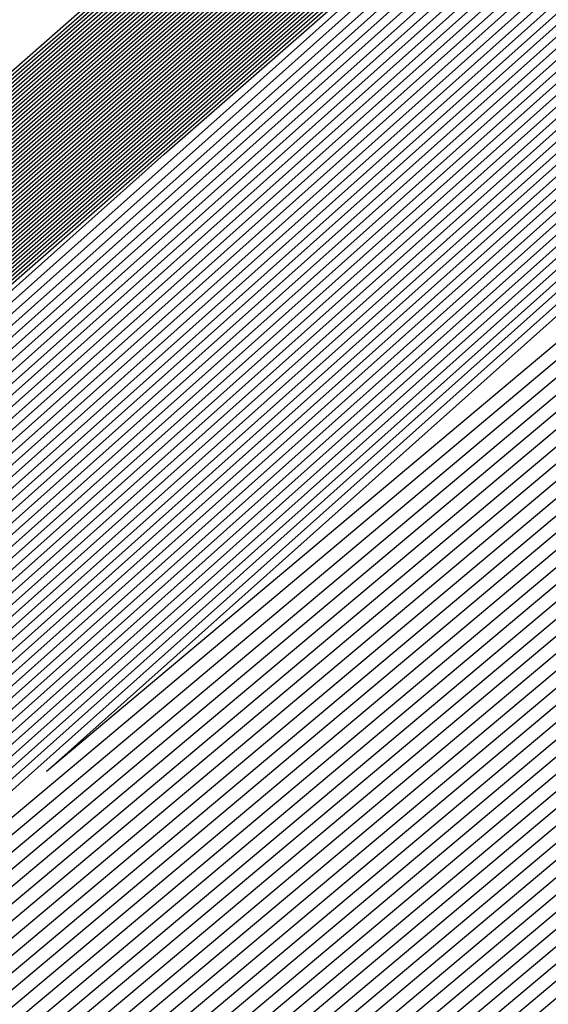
# Model space of a CAD drawing. Extents: x 3249832 to 3255657, y 13789405 to 13793316.
# Tile 836 of 1056: x 3253209.654 to 3253209.784, y 13791258.386 to 13791258.627. Entities that reach past the tile are written whole.
import ezdxf

# ---------------------------------------------------------------- set-up
doc = ezdxf.new("R2010")
doc.units = 0
doc.header["$LTSCALE"] = 100
doc.header["$MEASUREMENT"] = 0
for name, color, linetype in [('GRATIO_03231_CON', 1, 'CONTINUOUS'), ('GRATIO_0323_ICON', 1, 'CONTINUOUS'), ('TARGETS_EAST', 7, 'CONTINUOUS')]:
    doc.layers.add(name, color=color, linetype=linetype)

# ---------------------------------------------------------------- blocks, each defined once
blk = doc.blocks.new('Gratio_032316_contours')
at = {"layer": 'GRATIO_03231_CON', "color": 5, "linetype": 'Continuous', "flags": 128}
for points in [[(3253196.57706, 13791247.03615), (3253203.47105, 13791253.1938), (3253218.75951, 13791266.60126), (3253234.06971, 13791279.98413), (3253242.88772, 13791287.68662), (3253246.13462, 13791290.52731), (3253246.59031, 13791290.94338), (3253246.98083, 13791291.32532), (3253249.81702, 13791293.87697), (3253257.55589, 13791300.7555), (3253271.43068, 13791313.0323), (3253287.77957, 13791327.43574), (3253301.71695, 13791339.60837)], [(3253196.71057, 13791247.15254), (3253203.58621, 13791253.29381), (3253218.83398, 13791266.66558), (3253234.10345, 13791280.01283), (3253242.89801, 13791287.6948), (3253246.13636, 13791290.52784), (3253246.59102, 13791290.94258), (3253246.97413, 13791291.31721), (3253249.75622, 13791293.82018), (3253257.34746, 13791300.56749), (3253270.95757, 13791312.61009), (3253286.99457, 13791326.73875), (3253300.66608, 13791338.67918)], [(3253196.84408, 13791247.26894), (3253203.70137, 13791253.39382), (3253218.90845, 13791266.7299), (3253234.13718, 13791280.04153), (3253242.9083, 13791287.70297), (3253246.13809, 13791290.52836), (3253246.59174, 13791290.94178), (3253246.96742, 13791291.30911), (3253249.69542, 13791293.76339), (3253257.13903, 13791300.37948), (3253270.48445, 13791312.18788), (3253286.20957, 13791326.04177), (3253299.6152, 13791337.74998)], [(3253197.11109, 13791247.50174), (3253203.93169, 13791253.59384), (3253219.0574, 13791266.85855), (3253234.20465, 13791280.09892), (3253242.92888, 13791287.71932), (3253246.14156, 13791290.52941), (3253246.59316, 13791290.94019), (3253246.95401, 13791291.2929), (3253249.57383, 13791293.64981), (3253256.72217, 13791300.00346), (3253269.53822, 13791311.34346), (3253284.63958, 13791324.64781), (3253297.51345, 13791335.89159)], [(3253197.2446, 13791247.61813), (3253204.04685, 13791253.69384), (3253219.13187, 13791266.92287), (3253234.23839, 13791280.12762), (3253242.93918, 13791287.72749), (3253246.1433, 13791290.52994), (3253246.59388, 13791290.9394), (3253246.9473, 13791291.28479), (3253249.51303, 13791293.59302), (3253256.51374, 13791299.81545), (3253269.06511, 13791310.92125), (3253283.85458, 13791323.95083), (3253296.46257, 13791334.9624)], [(3253197.37811, 13791247.73453), (3253204.16201, 13791253.79385), (3253219.20635, 13791266.98719), (3253234.27212, 13791280.15631), (3253242.94947, 13791287.73567), (3253246.14503, 13791290.53046), (3253246.59459, 13791290.9386), (3253246.9406, 13791291.27669), (3253249.45223, 13791293.53623), (3253256.30531, 13791299.62744), (3253268.59199, 13791310.49904), (3253283.06958, 13791323.25385), (3253295.41169, 13791334.0332)], [(3253197.51162, 13791247.85093), (3253204.27717, 13791253.89386), (3253219.28082, 13791267.05151), (3253234.30586, 13791280.18501), (3253242.95976, 13791287.74384), (3253246.14676, 13791290.53099), (3253246.5953, 13791290.9378), (3253246.93389, 13791291.26859), (3253249.39143, 13791293.47944), (3253256.09688, 13791299.43942), (3253268.11888, 13791310.07683), (3253282.28459, 13791322.55687), (3253294.36082, 13791333.10401)], [(3253197.77863, 13791248.08372), (3253204.50749, 13791254.09388), (3253219.42977, 13791267.18016), (3253234.37333, 13791280.2424), (3253242.98034, 13791287.76019), (3253246.15023, 13791290.53204), (3253246.59673, 13791290.93621), (3253246.92048, 13791291.25238), (3253249.26983, 13791293.36586), (3253255.68002, 13791299.0634), (3253267.17265, 13791309.2324), (3253280.71459, 13791321.16291), (3253292.25906, 13791331.24562), (3253298.86322, 13791336.86351)], [(3253197.91214, 13791248.20012), (3253204.62265, 13791254.19388), (3253219.50424, 13791267.24448), (3253234.40706, 13791280.2711), (3253242.99064, 13791287.76837), (3253246.15197, 13791290.53257), (3253246.59744, 13791290.93542), (3253246.91378, 13791291.24427), (3253249.20903, 13791293.30907), (3253255.47159, 13791298.87539), (3253266.69953, 13791308.81019), (3253279.9296, 13791320.46593), (3253291.20819, 13791330.31643), (3253297.66843, 13791335.81202)], [(3253198.04565, 13791248.31651), (3253204.73781, 13791254.29389), (3253219.57872, 13791267.3088), (3253234.4408, 13791280.2998), (3253243.00093, 13791287.77654), (3253246.1537, 13791290.53309), (3253246.59816, 13791290.93462), (3253246.90707, 13791291.23617), (3253249.14823, 13791293.25228), (3253255.26316, 13791298.68738), (3253266.22642, 13791308.38798), (3253279.1446, 13791319.76895), (3253290.15731, 13791329.38723), (3253296.47364, 13791334.76054)], [(3253198.17916, 13791248.43291), (3253204.85297, 13791254.3939), (3253219.65319, 13791267.37312), (3253234.47453, 13791280.32849), (3253243.01122, 13791287.78471), (3253246.15544, 13791290.53362), (3253246.59887, 13791290.93382), (3253246.90036, 13791291.22806), (3253249.08743, 13791293.19549), (3253255.05473, 13791298.49937), (3253265.7533, 13791307.96577), (3253278.3596, 13791319.07197), (3253289.10643, 13791328.45804), (3253295.27885, 13791333.70905)], [(3253198.44617, 13791248.6657), (3253205.08329, 13791254.59392), (3253219.80214, 13791267.50177), (3253234.542, 13791280.38589), (3253243.0318, 13791287.80106), (3253246.15891, 13791290.53467), (3253246.6003, 13791290.93223), (3253246.88695, 13791291.21186), (3253248.96583, 13791293.08191), (3253254.63787, 13791298.12335), (3253264.80707, 13791307.12135), (3253276.7896, 13791317.678), (3253287.00468, 13791326.59965), (3253292.88927, 13791331.60608), (3253295.95133, 13791334.07094)], [(3253198.57968, 13791248.7821), (3253205.19845, 13791254.69392), (3253219.87661, 13791267.56609), (3253234.57574, 13791280.41459), (3253243.04209, 13791287.80924), (3253246.16064, 13791290.53519), (3253246.60101, 13791290.93144), (3253246.88025, 13791291.20375), (3253248.90503, 13791293.02512), (3253254.42944, 13791297.93534), (3253264.33396, 13791306.69914), (3253276.00461, 13791316.98102), (3253285.9538, 13791325.67045), (3253291.69448, 13791330.55459), (3253294.7416, 13791333.01142)], [(3253198.71319, 13791248.8985), (3253205.31361, 13791254.79393), (3253219.95108, 13791267.63041), (3253234.60947, 13791280.44328), (3253243.05239, 13791287.81741), (3253246.16237, 13791290.53572), (3253246.60172, 13791290.93064), (3253246.87354, 13791291.19565), (3253248.84423, 13791292.96834), (3253254.22101, 13791297.74733), (3253263.86084, 13791306.27693), (3253275.21961, 13791316.28404), (3253284.90293, 13791324.74126), (3253290.49969, 13791329.50311), (3253293.53187, 13791331.9519)], [(3253198.8467, 13791249.0149), (3253205.42877, 13791254.89394), (3253220.02556, 13791267.69473), (3253234.64321, 13791280.47198), (3253243.06268, 13791287.82558), (3253246.16411, 13791290.53624), (3253246.60244, 13791290.92984), (3253246.86684, 13791291.18754), (3253248.78343, 13791292.91155), (3253254.01258, 13791297.55932), (3253263.38773, 13791305.85472), (3253274.43461, 13791315.58706), (3253283.85205, 13791323.81207), (3253289.3049, 13791328.45162), (3253292.32214, 13791330.89237), (3253295.39879, 13791333.38715)], [(3253199.11371, 13791249.24769), (3253205.65909, 13791255.09396), (3253220.17451, 13791267.82338), (3253234.71068, 13791280.52937), (3253243.08326, 13791287.84193), (3253246.16758, 13791290.53729), (3253246.60386, 13791290.92825), (3253246.85342, 13791291.17133), (3253248.66183, 13791292.79797), (3253253.59572, 13791297.1833), (3253262.4415, 13791305.01029), (3253272.86462, 13791314.1931), (3253281.7503, 13791321.95368), (3253286.91532, 13791326.34865), (3253289.90268, 13791328.77333), (3253293.18693, 13791331.45768)], [(3253199.24722, 13791249.36409), (3253205.77425, 13791255.19397), (3253220.24898, 13791267.8877), (3253234.74441, 13791280.55807), (3253243.09355, 13791287.85011), (3253246.16931, 13791290.53782), (3253246.60458, 13791290.92746), (3253246.84672, 13791291.16323), (3253248.60103, 13791292.74118), (3253253.38729, 13791296.99529), (3253261.96839, 13791304.58808), (3253272.07962, 13791313.49612), (3253280.69942, 13791321.02448), (3253285.72053, 13791325.29717), (3253288.69295, 13791327.71381), (3253292.081, 13791330.49295), (3253297.61917, 13791335.1971)], [(3253199.38073, 13791249.48048), (3253205.88941, 13791255.29397), (3253220.32345, 13791267.95202), (3253234.77815, 13791280.58677), (3253243.10385, 13791287.85828), (3253246.17105, 13791290.53834), (3253246.60529, 13791290.92666), (3253246.84001, 13791291.15513), (3253248.54023, 13791292.68439), (3253253.17886, 13791296.80728), (3253261.49527, 13791304.16587), (3253271.29462, 13791312.79914), (3253279.64854, 13791320.09529), (3253284.52574, 13791324.24568), (3253287.48322, 13791326.65429), (3253290.97507, 13791329.52822), (3253296.71525, 13791334.41022)], [(3253199.51424, 13791249.59688), (3253206.00457, 13791255.39398), (3253220.39793, 13791268.01634), (3253234.81188, 13791280.61546), (3253243.11414, 13791287.86646), (3253246.17278, 13791290.53887), (3253246.606, 13791290.92586), (3253246.83331, 13791291.14702), (3253248.47943, 13791292.6276), (3253252.97044, 13791296.61927), (3253261.02215, 13791303.74366), (3253270.50962, 13791312.10216), (3253278.59767, 13791319.16609), (3253283.33095, 13791323.1942), (3253286.27349, 13791325.59476), (3253289.86914, 13791328.56348), (3253295.81132, 13791333.62334)], [(3253199.78125, 13791249.82967), (3253206.23489, 13791255.594), (3253220.54687, 13791268.14499), (3253234.87935, 13791280.67286), (3253243.13472, 13791287.8828), (3253246.17625, 13791290.53992), (3253246.60743, 13791290.92427), (3253246.8199, 13791291.13081), (3253248.35784, 13791292.51402), (3253252.55358, 13791296.24325), (3253260.07593, 13791302.89924), (3253268.93963, 13791310.70819), (3253276.49591, 13791317.3077), (3253280.94137, 13791321.09123), (3253283.85403, 13791323.47572), (3253287.65728, 13791326.63402), (3253294.00347, 13791332.04958)], [(3253199.91476, 13791249.94607), (3253206.35005, 13791255.69401), (3253220.62135, 13791268.20931), (3253234.91309, 13791280.70156), (3253243.14501, 13791287.89098), (3253246.17798, 13791290.54045), (3253246.60814, 13791290.92348), (3253246.81319, 13791291.12271), (3253248.29704, 13791292.45723), (3253252.34515, 13791296.05524), (3253259.60281, 13791302.47703), (3253268.15463, 13791310.01121), (3253275.44504, 13791316.37851), (3253279.74658, 13791320.03974), (3253282.6443, 13791322.4162), (3253286.55135, 13791325.66929), (3253293.09954, 13791331.2627), (3253300.79521, 13791337.86923)], [(3253200.04827, 13791250.06247), (3253206.46521, 13791255.79401), (3253220.69582, 13791268.27363), (3253234.94682, 13791280.73025), (3253243.15531, 13791287.89915), (3253246.17972, 13791290.54097), (3253246.60886, 13791290.92268), (3253246.80649, 13791291.1146), (3253248.23624, 13791292.40044), (3253252.13672, 13791295.86723), (3253259.1297, 13791302.05482), (3253267.36963, 13791309.31423), (3253274.39416, 13791315.44932), (3253278.55179, 13791318.98826), (3253281.43456, 13791321.35667), (3253285.44542, 13791324.70455), (3253292.19561, 13791330.47582), (3253300.12972, 13791337.29016)], [(3253200.18178, 13791250.17887), (3253206.58037, 13791255.89402), (3253220.77029, 13791268.33795), (3253234.98056, 13791280.75895), (3253243.1656, 13791287.90733), (3253246.18145, 13791290.5415), (3253246.60957, 13791290.92188), (3253246.79978, 13791291.1065), (3253248.17544, 13791292.34365), (3253251.92829, 13791295.67922), (3253258.65658, 13791301.63261), (3253266.58464, 13791308.61725), (3253273.34328, 13791314.52012), (3253277.357, 13791317.93677), (3253280.22483, 13791320.29715), (3253284.33949, 13791323.73982), (3253291.29169, 13791329.68894), (3253299.46423, 13791336.71108)], [(3253200.44879, 13791250.41166), (3253206.81069, 13791256.09404), (3253220.91924, 13791268.4666), (3253235.04803, 13791280.81634), (3253243.18618, 13791287.92368), (3253246.18492, 13791290.54255), (3253246.611, 13791290.92029), (3253246.78637, 13791291.09029), (3253248.05384, 13791292.23007), (3253251.51143, 13791295.3032), (3253257.71035, 13791300.78818), (3253265.01464, 13791307.22329), (3253271.24153, 13791312.66173), (3253274.96742, 13791315.8338), (3253277.80537, 13791318.17811), (3253282.12763, 13791321.81036), (3253289.48383, 13791328.11518), (3253298.13324, 13791335.55292)], [(3253200.5823, 13791250.52806), (3253206.92586, 13791256.19405), (3253220.99372, 13791268.53092), (3253235.08176, 13791280.84504), (3253243.19647, 13791287.93185), (3253246.18666, 13791290.54307), (3253246.61171, 13791290.9195), (3253246.77966, 13791291.08219), (3253247.99304, 13791292.17328), (3253251.303, 13791295.11519), (3253257.23724, 13791300.36597), (3253264.22964, 13791306.52631), (3253270.19065, 13791311.73254), (3253273.77263, 13791314.78231), (3253276.59564, 13791317.11859), (3253281.0217, 13791320.84562), (3253288.57991, 13791327.3283), (3253297.46775, 13791334.97385)], [(3253200.71581, 13791250.64445), (3253207.04102, 13791256.29406), (3253221.06819, 13791268.59524), (3253235.1155, 13791280.87374), (3253243.20676, 13791287.94002), (3253246.18839, 13791290.5436), (3253246.61242, 13791290.9187), (3253246.77296, 13791291.07408), (3253247.93224, 13791292.11649), (3253251.09457, 13791294.92718), (3253256.76412, 13791299.94376), (3253263.44465, 13791305.82933), (3253269.13978, 13791310.80334), (3253272.57784, 13791313.73083), (3253275.38591, 13791316.05906), (3253279.91577, 13791319.88089), (3253287.67598, 13791326.54142), (3253296.80226, 13791334.39477)], [(3253200.84932, 13791250.76085), (3253207.15618, 13791256.39406), (3253221.14266, 13791268.65956), (3253235.14923, 13791280.90243), (3253243.21706, 13791287.9482), (3253246.19012, 13791290.54412), (3253246.61314, 13791290.9179), (3253246.76625, 13791291.06598), (3253247.87144, 13791292.0597), (3253250.88614, 13791294.73917), (3253256.29101, 13791299.52155), (3253262.65965, 13791305.13235), (3253268.0889, 13791309.87415), (3253271.38305, 13791312.67934), (3253274.17618, 13791314.99954), (3253278.80984, 13791318.91616), (3253286.77206, 13791325.75454), (3253296.13677, 13791333.81569)], [(3253201.11633, 13791250.99365), (3253207.3865, 13791256.59408), (3253221.29161, 13791268.78821), (3253235.2167, 13791280.95983), (3253243.23764, 13791287.96455), (3253246.19359, 13791290.54517), (3253246.61456, 13791290.91631), (3253246.75284, 13791291.04977), (3253247.74984, 13791291.94612), (3253250.46928, 13791294.36315), (3253255.34478, 13791298.67713), (3253261.08965, 13791303.73839), (3253265.98715, 13791308.01576), (3253268.99347, 13791310.57637), (3253271.75672, 13791312.8805), (3253276.59798, 13791316.9867), (3253284.9642, 13791324.18078), (3253294.80578, 13791332.65754)], [(3253201.24984, 13791251.11004), (3253207.50166, 13791256.69409), (3253221.36608, 13791268.85253), (3253235.25044, 13791280.98852), (3253243.24793, 13791287.97272), (3253246.19533, 13791290.5457), (3253246.61528, 13791290.91552), (3253246.74613, 13791291.04167), (3253247.68904, 13791291.88933), (3253250.26085, 13791294.17514), (3253254.87166, 13791298.25492), (3253260.30466, 13791303.04141), (3253264.93627, 13791307.08657), (3253267.79868, 13791309.52489), (3253270.54699, 13791311.82097), (3253275.49205, 13791316.02196), (3253284.06028, 13791323.3939), (3253294.14029, 13791332.07846)], [(3253201.38335, 13791251.22644), (3253207.61682, 13791256.7941), (3253221.44056, 13791268.91685), (3253235.28417, 13791281.01722), (3253243.25822, 13791287.9809), (3253246.19706, 13791290.54622), (3253246.61599, 13791290.91472), (3253246.73943, 13791291.03356), (3253247.62824, 13791291.83254), (3253250.05242, 13791293.98713), (3253254.39855, 13791297.83271), (3253259.51966, 13791302.34443), (3253263.88539, 13791306.15737), (3253266.60389, 13791308.4734), (3253269.33726, 13791310.76145), (3253274.38613, 13791315.05723), (3253283.15635, 13791322.60702), (3253293.4748, 13791331.49938)], [(3253201.51686, 13791251.34284), (3253207.73198, 13791256.8941), (3253221.51503, 13791268.98117), (3253235.31791, 13791281.04592), (3253243.26852, 13791287.98907), (3253246.1988, 13791290.54675), (3253246.6167, 13791290.91393), (3253246.73272, 13791291.02546), (3253247.56744, 13791291.77576), (3253249.84399, 13791293.79912), (3253253.92543, 13791297.41049), (3253258.73466, 13791301.64744), (3253262.83452, 13791305.22818), (3253265.4091, 13791307.42192), (3253268.12753, 13791309.70193), (3253273.2802, 13791314.0925), (3253282.25242, 13791321.82014), (3253292.80931, 13791330.9203), (3253301.81088, 13791338.63068)], [(3253201.78387, 13791251.57563), (3253207.9623, 13791257.09412), (3253221.66398, 13791269.10982), (3253235.38538, 13791281.10331), (3253243.2891, 13791288.00542), (3253246.20227, 13791290.5478), (3253246.61813, 13791290.91233), (3253246.71931, 13791291.00925), (3253247.44584, 13791291.66218), (3253249.42713, 13791293.4231), (3253252.9792, 13791296.56607), (3253257.16467, 13791300.25348), (3253260.73276, 13791303.36979), (3253263.01952, 13791305.31895), (3253265.70807, 13791307.58288), (3253271.06834, 13791312.16303), (3253280.44457, 13791320.24638), (3253291.47832, 13791329.76215), (3253300.88547, 13791337.82513)], [(3253201.91738, 13791251.69203), (3253208.07746, 13791257.19413), (3253221.73845, 13791269.17414), (3253235.41911, 13791281.13201), (3253243.29939, 13791288.01359), (3253246.204, 13791290.54832), (3253246.61884, 13791290.91154), (3253246.71261, 13791291.00114), (3253247.38504, 13791291.60539), (3253249.2187, 13791293.23509), (3253252.50609, 13791296.14386), (3253256.37967, 13791299.5565), (3253259.68189, 13791302.44059), (3253261.82473, 13791304.26746), (3253264.49834, 13791306.52336), (3253269.96241, 13791311.1983), (3253279.54064, 13791319.4595), (3253290.81283, 13791329.18307), (3253300.42277, 13791337.42236)], [(3253202.05089, 13791251.80842), (3253208.19262, 13791257.29414), (3253221.81293, 13791269.23846), (3253235.45285, 13791281.16071), (3253243.30968, 13791288.02177), (3253246.20573, 13791290.54885), (3253246.61956, 13791290.91074), (3253246.7059, 13791290.99304), (3253247.32424, 13791291.5486), (3253249.01027, 13791293.04708), (3253252.03297, 13791295.72165), (3253255.59467, 13791298.85952), (3253258.63101, 13791301.5114), (3253260.62994, 13791303.21597), (3253263.28861, 13791305.46384), (3253268.85648, 13791310.23357), (3253278.63672, 13791318.67262), (3253290.14734, 13791328.60399), (3253299.96006, 13791337.01958)], [(3253222.18973, 13791268.9562), (3253208.47101, 13791257.20698), (3253202.18439, 13791251.92482), (3253202.18439, 13791251.92482), (3253208.30778, 13791257.39414), (3253221.8874, 13791269.30278)], [(3253222.33685, 13791269.08692), (3253208.70035, 13791257.40813), (3253202.45141, 13791252.15761), (3253202.45141, 13791252.15761), (3253208.5381, 13791257.59416), (3253222.03635, 13791269.43142)], [(3253222.41042, 13791269.15229), (3253208.81502, 13791257.50869), (3253202.58492, 13791252.27401), (3253202.58492, 13791252.27401), (3253208.65326, 13791257.69417), (3253222.11082, 13791269.49575)], [(3253222.48398, 13791269.21765), (3253208.92969, 13791257.60926), (3253202.71843, 13791252.39041), (3253202.71843, 13791252.39041), (3253208.76842, 13791257.79418), (3253222.18529, 13791269.56007)], [(3253222.55754, 13791269.28301), (3253209.04436, 13791257.70983), (3253202.85194, 13791252.50681), (3253202.85193, 13791252.50681), (3253208.88358, 13791257.89419), (3253222.25977, 13791269.62439)], [(3253222.70467, 13791269.41374), (3253209.2737, 13791257.91097), (3253203.11895, 13791252.7396), (3253203.11895, 13791252.7396), (3253209.1139, 13791258.0942), (3253222.40871, 13791269.75304)], [(3253222.77823, 13791269.4791), (3253209.38837, 13791258.01154), (3253203.25246, 13791252.856), (3253203.25246, 13791252.856), (3253209.22906, 13791258.19421), (3253222.48319, 13791269.81736)], [(3253222.8518, 13791269.54447), (3253209.50304, 13791258.11211), (3253203.38597, 13791252.97239), (3253203.38597, 13791252.97239), (3253209.34422, 13791258.29422), (3253222.55766, 13791269.88168)], [(3253222.92536, 13791269.60983), (3253209.61771, 13791258.21268), (3253203.51947, 13791253.08879), (3253203.51947, 13791253.08879), (3253209.45938, 13791258.39423), (3253222.63214, 13791269.946)], [(3253294.55593, 13791331.78482), (3253282.65133, 13791321.30274), (3253268.6032, 13791309.01445), (3253256.6338, 13791298.60027), (3253249.91373, 13791292.81609), (3253247.40711, 13791290.71997), (3253247.02638, 13791290.44557), (3253246.62867, 13791290.09727), (3253243.8498, 13791287.66252), (3253236.27025, 13791281.09954), (3253223.07249, 13791269.74056), (3253209.84706, 13791258.41382), (3253203.78649, 13791253.32159), (3253203.78649, 13791253.32159), (3253209.68971, 13791258.59423), (3253222.78114, 13791270.07458), (3253235.89161, 13791281.53353), (3253243.79641, 13791288.43297), (3253249.04881, 13791292.99861), (3253256.14655, 13791299.14707), (3253268.13516, 13791309.52901), (3253282.25127, 13791321.73092), (3253294.2793, 13791332.07331)], [(3253294.30341, 13791331.56698), (3253282.46184, 13791321.1404), (3253268.48808, 13791308.91717), (3253256.58203, 13791298.55815), (3253249.89752, 13791292.80461), (3253247.40414, 13791290.71961), (3253247.02543, 13791290.44664), (3253246.629, 13791290.09938), (3253243.85878, 13791287.67218), (3253236.30279, 13791281.1296), (3253223.14605, 13791269.80592), (3253209.96173, 13791258.51439), (3253203.92, 13791253.43798), (3253203.92, 13791253.43798), (3253209.80487, 13791258.69424), (3253222.85565, 13791270.13885), (3253235.92547, 13791281.56208), (3253243.80512, 13791288.43921), (3253249.03601, 13791292.98573), (3253256.09723, 13791299.1022), (3253268.02248, 13791309.42905), (3253282.06389, 13791321.56632), (3253294.02824, 13791331.85395)], [(3253294.05089, 13791331.34915), (3253282.27235, 13791320.97806), (3253268.37296, 13791308.8199), (3253256.53026, 13791298.51602), (3253249.8813, 13791292.79314), (3253247.40117, 13791290.71925), (3253247.02448, 13791290.44772), (3253246.62933, 13791290.10149), (3253243.86776, 13791287.68184), (3253236.33533, 13791281.15966), (3253223.21961, 13791269.87129), (3253210.0764, 13791258.61496), (3253204.05351, 13791253.55438), (3253204.05351, 13791253.55438), (3253209.92004, 13791258.79424), (3253222.93017, 13791270.20313), (3253235.95934, 13791281.59062), (3253243.81382, 13791288.44544), (3253249.02321, 13791292.97286), (3253256.04791, 13791299.05733), (3253267.90979, 13791309.32909), (3253281.87651, 13791321.40172), (3253293.77719, 13791331.63458)], [(3253293.79837, 13791331.13131), (3253282.08285, 13791320.81572), (3253268.25784, 13791308.72262), (3253256.47849, 13791298.4739), (3253249.86508, 13791292.78166), (3253247.39821, 13791290.71889), (3253247.02354, 13791290.4488), (3253246.62966, 13791290.1036), (3253243.87675, 13791287.6915), (3253236.36787, 13791281.18972), (3253223.29318, 13791269.93665), (3253210.19107, 13791258.71553), (3253204.18702, 13791253.67078), (3253204.18701, 13791253.67078), (3253210.0352, 13791258.89424), (3253223.00468, 13791270.26741), (3253235.9932, 13791281.61917), (3253243.82253, 13791288.45167), (3253249.01041, 13791292.95999), (3253255.9986, 13791299.01245), (3253267.79711, 13791309.22914), (3253281.68913, 13791321.23712), (3253293.52613, 13791331.41522)], [(3253281.70387, 13791320.49104), (3253268.02759, 13791308.52807), (3253256.37495, 13791298.38965), (3253249.83265, 13791292.75871), (3253247.39227, 13791290.71816), (3253247.02165, 13791290.45095), (3253246.63032, 13791290.10782), (3253243.89471, 13791287.71083), (3253236.43295, 13791281.24983), (3253223.4403, 13791270.06738), (3253210.42041, 13791258.91666), (3253204.45403, 13791253.90357), (3253204.45403, 13791253.90357), (3253210.2655, 13791259.09429), (3253223.15342, 13791270.39627), (3253236.05998, 13791281.67732), (3253243.49467, 13791288.16911), (3253246.23629, 13791290.55891), (3253246.63094, 13791290.89792), (3253246.97688, 13791291.19282), (3253249.38096, 13791293.27243), (3253255.90221, 13791298.92109), (3253267.57241, 13791309.02875), (3253281.31446, 13791320.90786)], [(3253281.51437, 13791320.3287), (3253267.91246, 13791308.4308), (3253256.32319, 13791298.34753), (3253249.81643, 13791292.74723), (3253247.38931, 13791290.7178), (3253247.0207, 13791290.45203), (3253246.63065, 13791290.10993), (3253243.90369, 13791287.72049), (3253236.4655, 13791281.27989), (3253223.51387, 13791270.13274), (3253210.53508, 13791259.01723), (3253204.58754, 13791254.01997), (3253204.58754, 13791254.01997), (3253210.38066, 13791259.1943), (3253223.22789, 13791270.4606), (3253236.0937, 13791281.70603), (3253243.50493, 13791288.17732), (3253246.23793, 13791290.55953), (3253246.63143, 13791290.89735), (3253246.97568, 13791291.19044), (3253249.36691, 13791293.25849), (3253255.85289, 13791298.87622), (3253267.45972, 13791308.92879), (3253281.12708, 13791320.74326)], [(3253281.32488, 13791320.16636), (3253267.79734, 13791308.33352), (3253256.27142, 13791298.30541), (3253249.80022, 13791292.73576), (3253247.38634, 13791290.71744), (3253247.01976, 13791290.4531), (3253246.63098, 13791290.11204), (3253243.91267, 13791287.73015), (3253236.49804, 13791281.30995), (3253223.58743, 13791270.1981), (3253210.64975, 13791259.1178), (3253204.72105, 13791254.13636), (3253204.72105, 13791254.13637), (3253210.49582, 13791259.2943), (3253223.30236, 13791270.52492), (3253236.12742, 13791281.73474), (3253243.51518, 13791288.18552), (3253246.23956, 13791290.56015), (3253246.63193, 13791290.89678), (3253246.97448, 13791291.18805), (3253249.35287, 13791293.24455), (3253255.80356, 13791298.83135), (3253267.34704, 13791308.82884), (3253280.9397, 13791320.57865)], [(3253281.13539, 13791320.00402), (3253267.68222, 13791308.23625), (3253256.21965, 13791298.26328), (3253249.784, 13791292.72428), (3253247.38337, 13791290.71708), (3253247.01881, 13791290.45418), (3253246.63131, 13791290.11416), (3253243.92165, 13791287.73981), (3253236.53058, 13791281.34001), (3253223.66099, 13791270.26347), (3253210.76442, 13791259.21837), (3253204.85455, 13791254.25276), (3253204.85455, 13791254.25276), (3253210.61098, 13791259.39431), (3253223.37683, 13791270.58925), (3253236.16114, 13791281.76345), (3253243.52543, 13791288.19373), (3253246.2412, 13791290.56077), (3253246.63242, 13791290.89621), (3253246.97329, 13791291.18567), (3253249.33882, 13791293.23061), (3253255.75424, 13791298.78648), (3253267.23435, 13791308.72888), (3253280.75231, 13791320.41405)], [(3253267.45197, 13791308.0417), (3253256.11611, 13791298.17904), (3253249.75157, 13791292.70133), (3253247.37744, 13791290.71635), (3253247.01692, 13791290.45633), (3253246.63197, 13791290.11838), (3253243.93961, 13791287.75913), (3253236.59567, 13791281.40012), (3253223.80812, 13791270.3942), (3253210.99376, 13791259.41951), (3253205.12157, 13791254.48556), (3253205.12157, 13791254.48556), (3253210.84129, 13791259.59433), (3253223.52577, 13791270.7179), (3253236.22858, 13791281.82086), (3253243.54593, 13791288.21014), (3253246.24446, 13791290.562), (3253246.6334, 13791290.89508), (3253246.97089, 13791291.1809), (3253249.31072, 13791293.20273), (3253255.65559, 13791298.69674), (3253267.00898, 13791308.52897)], [(3253267.33685, 13791307.94442), (3253256.06434, 13791298.13691), (3253249.73535, 13791292.68985), (3253247.37447, 13791290.71599), (3253247.01598, 13791290.45741), (3253246.6323, 13791290.12049), (3253243.9486, 13791287.76879), (3253236.62821, 13791281.43018), (3253223.88168, 13791270.45956), (3253211.10843, 13791259.52008), (3253205.25508, 13791254.60195), (3253205.25508, 13791254.60195), (3253210.95645, 13791259.69434), (3253223.60023, 13791270.78223), (3253236.2623, 13791281.84957), (3253243.55619, 13791288.21834), (3253246.2461, 13791290.56262), (3253246.63389, 13791290.89451), (3253246.96969, 13791291.17852), (3253249.29667, 13791293.18879), (3253255.60626, 13791298.65187), (3253266.8963, 13791308.42902)], [(3253267.22172, 13791307.84715), (3253256.01257, 13791298.09479), (3253249.71913, 13791292.67838), (3253247.37151, 13791290.71563), (3253247.01503, 13791290.45848), (3253246.63263, 13791290.1226), (3253243.95758, 13791287.77846), (3253236.66075, 13791281.46024), (3253223.95525, 13791270.52492), (3253211.2231, 13791259.62065), (3253205.38858, 13791254.71835), (3253205.38859, 13791254.71835), (3253211.07161, 13791259.79435), (3253223.6747, 13791270.84655), (3253236.29602, 13791281.87828), (3253243.56644, 13791288.22655), (3253246.24773, 13791290.56324), (3253246.63439, 13791290.89394), (3253246.9685, 13791291.17613), (3253249.28262, 13791293.17485), (3253255.55694, 13791298.607), (3253266.78361, 13791308.32906)], [(3253267.1066, 13791307.74987), (3253255.96081, 13791298.05266), (3253249.70292, 13791292.6669), (3253247.36854, 13791290.71526), (3253247.01409, 13791290.45956), (3253246.63296, 13791290.12471), (3253243.96656, 13791287.78812), (3253236.69329, 13791281.49029), (3253224.02881, 13791270.59029), (3253211.33777, 13791259.72122), (3253205.52209, 13791254.83475), (3253205.52209, 13791254.83475), (3253211.18677, 13791259.89435), (3253223.74917, 13791270.91088), (3253236.32974, 13791281.90699), (3253243.57669, 13791288.23475), (3253246.24937, 13791290.56386), (3253246.63488, 13791290.89337), (3253246.9673, 13791291.17375), (3253249.26858, 13791293.16091), (3253255.50762, 13791298.56213), (3253266.67093, 13791308.22911)], [(3253266.87636, 13791307.55532), (3253255.85727, 13791297.96842), (3253249.67048, 13791292.64395), (3253247.36261, 13791290.71454), (3253247.01219, 13791290.46171), (3253246.63362, 13791290.12893), (3253243.98452, 13791287.80744), (3253236.75838, 13791281.55041), (3253224.17594, 13791270.72101), (3253211.56711, 13791259.92236), (3253205.78911, 13791255.06754), (3253205.78911, 13791255.06754), (3253211.41709, 13791260.09437), (3253223.89811, 13791271.03953), (3253236.39717, 13791281.9644), (3253243.59719, 13791288.25117), (3253246.25263, 13791290.56509), (3253246.63586, 13791290.89224), (3253246.96491, 13791291.16898), (3253249.24048, 13791293.13303), (3253255.40897, 13791298.4724), (3253266.44556, 13791308.0292)], [(3253266.76123, 13791307.45805), (3253255.8055, 13791297.92629), (3253249.65427, 13791292.63247), (3253247.35964, 13791290.71418), (3253247.01125, 13791290.46279), (3253246.63395, 13791290.13104), (3253243.9935, 13791287.8171), (3253236.79092, 13791281.58047), (3253224.2495, 13791270.78638), (3253211.68179, 13791260.02293), (3253205.92262, 13791255.18394), (3253205.92262, 13791255.18394), (3253211.53225, 13791260.19438), (3253223.97258, 13791271.10386), (3253236.43089, 13791281.99311), (3253243.60744, 13791288.25937), (3253246.25427, 13791290.56571), (3253246.63635, 13791290.89167), (3253246.96371, 13791291.1666), (3253249.22643, 13791293.11909), (3253255.35964, 13791298.42753), (3253266.33287, 13791307.92924)], [(3253266.64611, 13791307.36077), (3253255.75373, 13791297.88417), (3253249.63805, 13791292.621), (3253247.35667, 13791290.71382), (3253247.0103, 13791290.46387), (3253246.63428, 13791290.13316), (3253244.00248, 13791287.82676), (3253236.82346, 13791281.61053), (3253224.32306, 13791270.85174), (3253211.79646, 13791260.1235), (3253206.05613, 13791255.30034), (3253206.05613, 13791255.30033), (3253211.64741, 13791260.29439), (3253224.04705, 13791271.16818), (3253236.46461, 13791282.02182), (3253243.6177, 13791288.26758), (3253246.2559, 13791290.56633), (3253246.63684, 13791290.8911), (3253246.96251, 13791291.16422), (3253249.21238, 13791293.10515), (3253255.31032, 13791298.38266), (3253266.22019, 13791307.82929)], [(3253266.53099, 13791307.2635), (3253255.70196, 13791297.84205), (3253249.62183, 13791292.60952), (3253247.35371, 13791290.71345), (3253247.00936, 13791290.46494), (3253246.63461, 13791290.13527), (3253244.01147, 13791287.83642), (3253236.856, 13791281.64058), (3253224.39663, 13791270.9171), (3253211.91113, 13791260.22407), (3253206.18963, 13791255.41673), (3253206.18963, 13791255.41673), (3253211.76257, 13791260.3944), (3253224.12152, 13791271.23251), (3253236.49833, 13791282.05053), (3253243.62795, 13791288.27578), (3253246.25754, 13791290.56695), (3253246.63734, 13791290.89054), (3253246.96131, 13791291.16183), (3253249.19833, 13791293.09121), (3253255.26099, 13791298.33779), (3253266.1075, 13791307.72933)], [(3253266.30074, 13791307.06895), (3253255.59843, 13791297.7578), (3253249.5894, 13791292.58657), (3253247.34778, 13791290.71273), (3253247.00747, 13791290.4671), (3253246.63526, 13791290.13949), (3253244.02943, 13791287.85574), (3253236.92109, 13791281.7007), (3253224.54375, 13791271.04783), (3253212.14047, 13791260.42521), (3253206.45665, 13791255.64953), (3253206.45665, 13791255.64953), (3253211.99289, 13791260.59441), (3253224.27046, 13791271.36115), (3253236.56577, 13791282.10794), (3253243.64845, 13791288.29219), (3253246.2608, 13791290.56818), (3253246.63832, 13791290.8894), (3253246.95892, 13791291.15707), (3253249.17024, 13791293.06333), (3253255.16235, 13791298.24805), (3253265.88213, 13791307.52942)], [(3253266.18562, 13791306.97167), (3253255.54666, 13791297.71567), (3253249.57318, 13791292.57509), (3253247.34481, 13791290.71237), (3253247.00652, 13791290.46817), (3253246.63559, 13791290.1416), (3253244.03841, 13791287.86541), (3253236.95363, 13791281.73076), (3253224.61732, 13791271.1132), (3253212.25514, 13791260.52577), (3253206.59016, 13791255.76592), (3253206.59016, 13791255.76592), (3253212.10805, 13791260.69442), (3253224.34492, 13791271.42548), (3253236.59949, 13791282.13665), (3253243.6587, 13791288.3004), (3253246.26244, 13791290.5688), (3253246.63881, 13791290.88883), (3253246.95772, 13791291.15468), (3253249.15619, 13791293.04939), (3253255.11302, 13791298.20318), (3253265.76944, 13791307.42947)], [(3253266.07049, 13791306.8744), (3253255.49489, 13791297.67355), (3253249.55697, 13791292.56362), (3253247.34184, 13791290.712), (3253247.00558, 13791290.46925), (3253246.63592, 13791290.14371), (3253244.04739, 13791287.87507), (3253236.98617, 13791281.76081), (3253224.69088, 13791271.17856), (3253212.36981, 13791260.62634), (3253206.72366, 13791255.88232), (3253206.72367, 13791255.88232), (3253212.22321, 13791260.79443), (3253224.41939, 13791271.4898), (3253236.63321, 13791282.16536), (3253243.66895, 13791288.30861), (3253246.26407, 13791290.56942), (3253246.6393, 13791290.88827), (3253246.95652, 13791291.1523), (3253249.14214, 13791293.03545), (3253255.0637, 13791298.15831), (3253265.65676, 13791307.32951)], [(3253265.95537, 13791306.77712), (3253255.44312, 13791297.63143), (3253249.54075, 13791292.55214), (3253247.33888, 13791290.71164), (3253247.00463, 13791290.47032), (3253246.63625, 13791290.14582), (3253244.05637, 13791287.88473), (3253237.01871, 13791281.79087), (3253224.76444, 13791271.24392), (3253212.48448, 13791260.72691), (3253206.85717, 13791255.99872), (3253206.85717, 13791255.99872), (3253212.33837, 13791260.89444), (3253224.49386, 13791271.55413), (3253236.66693, 13791282.19407), (3253243.67921, 13791288.31681), (3253246.26571, 13791290.57004), (3253246.6398, 13791290.8877), (3253246.95533, 13791291.14992), (3253249.12809, 13791293.02151), (3253255.01437, 13791298.11344), (3253265.54407, 13791307.22956)], [(3253265.72512, 13791306.58257), (3253255.33958, 13791297.54718), (3253249.50832, 13791292.52919), (3253247.33294, 13791290.71092), (3253247.00274, 13791290.47248), (3253246.63691, 13791290.15005), (3253244.07433, 13791287.90405), (3253237.0838, 13791281.85099), (3253224.91157, 13791271.37465), (3253212.71382, 13791260.92805), (3253207.12419, 13791256.23151), (3253207.12419, 13791256.23151), (3253212.56869, 13791261.09446), (3253224.6428, 13791271.68278), (3253236.73437, 13791282.25148), (3253243.69971, 13791288.33322), (3253246.26897, 13791290.57127), (3253246.64078, 13791290.88656), (3253246.95293, 13791291.14515), (3253249.1, 13791292.99362), (3253254.91572, 13791298.02371), (3253265.3187, 13791307.02965)], [(3253265.61, 13791306.4853), (3253255.28781, 13791297.50506), (3253249.4921, 13791292.51771), (3253247.32998, 13791290.71056), (3253247.0018, 13791290.47355), (3253246.63724, 13791290.15216), (3253244.08331, 13791287.91371), (3253237.11634, 13791281.88104), (3253224.98513, 13791271.44001), (3253212.82849, 13791261.02862), (3253207.2577, 13791256.34791), (3253207.2577, 13791256.34791), (3253212.68385, 13791261.19447), (3253224.71727, 13791271.7471), (3253236.76809, 13791282.28019), (3253243.70996, 13791288.34143), (3253246.27061, 13791290.57189), (3253246.64127, 13791290.88599), (3253246.95174, 13791291.14277), (3253249.08595, 13791292.97968), (3253254.8664, 13791297.97884), (3253265.20602, 13791306.92969)], [(3253265.49488, 13791306.38803), (3253255.23605, 13791297.46293), (3253249.47588, 13791292.50624), (3253247.32701, 13791290.71019), (3253247.00085, 13791290.47463), (3253246.63757, 13791290.15427), (3253244.0923, 13791287.92337), (3253237.14888, 13791281.9111), (3253225.0587, 13791271.50538), (3253212.94316, 13791261.12919), (3253207.39121, 13791256.46431), (3253207.39121, 13791256.46431), (3253212.79901, 13791261.29448), (3253224.79174, 13791271.81143), (3253236.80181, 13791282.3089), (3253243.72021, 13791288.34963), (3253246.27224, 13791290.57251), (3253246.64176, 13791290.88543), (3253246.95054, 13791291.14038), (3253249.0719, 13791292.96574), (3253254.81708, 13791297.93397), (3253265.09333, 13791306.82974)], [(3253265.37976, 13791306.29075), (3253255.18428, 13791297.42081), (3253249.45967, 13791292.49476), (3253247.32404, 13791290.70983), (3253246.9999, 13791290.47571), (3253246.6379, 13791290.15638), (3253244.10128, 13791287.93303), (3253237.18142, 13791281.94116), (3253225.13226, 13791271.57074), (3253213.05783, 13791261.22976), (3253207.52471, 13791256.5807), (3253207.52471, 13791256.5807), (3253212.91417, 13791261.39448), (3253224.86621, 13791271.87575), (3253236.83553, 13791282.33761), (3253243.73047, 13791288.35784), (3253246.27388, 13791290.57313), (3253246.64226, 13791290.88486), (3253246.94934, 13791291.138), (3253249.05785, 13791292.9518), (3253254.76775, 13791297.8891), (3253264.98065, 13791306.72978)], [(3253265.14951, 13791306.0962), (3253255.08074, 13791297.33656), (3253249.42723, 13791292.47181), (3253247.31811, 13791290.70911), (3253246.99801, 13791290.47786), (3253246.63856, 13791290.1606), (3253244.11924, 13791287.95236), (3253237.24651, 13791282.00127), (3253225.27938, 13791271.70147), (3253213.28717, 13791261.4309), (3253207.79173, 13791256.8135), (3253207.79173, 13791256.8135), (3253213.14449, 13791261.5945), (3253225.01515, 13791272.0044), (3253236.90297, 13791282.39502), (3253243.75097, 13791288.37425), (3253246.27714, 13791290.57436), (3253246.64324, 13791290.88372), (3253246.94695, 13791291.13323), (3253249.02975, 13791292.92392), (3253254.6691, 13791297.79936), (3253264.75528, 13791306.52987)], [(3253265.03439, 13791305.99892), (3253255.02897, 13791297.29444), (3253249.41102, 13791292.46033), (3253247.31514, 13791290.70874), (3253246.99707, 13791290.47894), (3253246.63889, 13791290.16271), (3253244.12822, 13791287.96202), (3253237.27905, 13791282.03133), (3253225.35295, 13791271.76683), (3253213.40184, 13791261.53147), (3253207.92524, 13791256.92989), (3253207.92524, 13791256.92989), (3253213.25965, 13791261.69451), (3253225.08961, 13791272.06873), (3253236.93669, 13791282.42373), (3253243.76122, 13791288.38246), (3253246.27878, 13791290.57498), (3253246.64373, 13791290.88316), (3253246.94575, 13791291.13085), (3253249.01571, 13791292.90998), (3253254.61978, 13791297.75449), (3253264.64259, 13791306.42992)], [(3253264.91926, 13791305.90165), (3253254.9772, 13791297.25231), (3253249.3948, 13791292.44886), (3253247.31218, 13791290.70838), (3253246.99612, 13791290.48001), (3253246.63922, 13791290.16482), (3253244.1372, 13791287.97168), (3253237.31159, 13791282.06139), (3253225.42651, 13791271.83219), (3253213.51651, 13791261.63204), (3253208.05874, 13791257.04629), (3253208.05875, 13791257.04629), (3253213.37481, 13791261.79452), (3253225.16408, 13791272.13306), (3253236.97041, 13791282.45244), (3253243.77147, 13791288.39066), (3253246.28041, 13791290.5756), (3253246.64422, 13791290.88259), (3253246.94455, 13791291.12847), (3253249.00166, 13791292.89604), (3253254.57046, 13791297.70962), (3253264.52991, 13791306.32996)], [(3253264.80414, 13791305.80438), (3253254.92543, 13791297.21019), (3253249.37858, 13791292.43738), (3253247.30921, 13791290.70802), (3253246.99518, 13791290.48109), (3253246.63955, 13791290.16693), (3253244.14618, 13791287.98134), (3253237.34413, 13791282.09145), (3253225.50007, 13791271.89756), (3253213.63118, 13791261.73261), (3253208.19225, 13791257.16269), (3253208.19225, 13791257.16269), (3253213.48997, 13791261.89453), (3253225.23855, 13791272.19738), (3253237.00413, 13791282.48115), (3253243.78172, 13791288.39887), (3253246.28205, 13791290.57622), (3253246.64472, 13791290.88202), (3253246.94335, 13791291.12608), (3253248.98761, 13791292.8821), (3253254.52113, 13791297.66475), (3253264.41722, 13791306.23001)], [(3253264.57389, 13791305.60983), (3253254.8219, 13791297.12594), (3253249.34615, 13791292.41443), (3253247.30328, 13791290.7073), (3253246.99329, 13791290.48324), (3253246.64021, 13791290.17116), (3253244.16415, 13791288.00066), (3253237.40922, 13791282.15156), (3253225.6472, 13791272.02829), (3253213.86052, 13791261.93375), (3253208.45927, 13791257.39548), (3253208.45927, 13791257.39548), (3253213.72028, 13791262.09454), (3253225.38749, 13791272.32603), (3253237.07157, 13791282.53856), (3253243.80223, 13791288.41528), (3253246.28532, 13791290.57745), (3253246.6457, 13791290.88089), (3253246.94096, 13791291.12132), (3253248.95951, 13791292.85422), (3253254.42248, 13791297.57502), (3253264.19185, 13791306.0301)], [(3253264.45877, 13791305.51255), (3253254.77013, 13791297.08382), (3253249.32993, 13791292.40295), (3253247.30031, 13791290.70693), (3253246.99234, 13791290.48432), (3253246.64054, 13791290.17327), (3253244.17313, 13791288.01032), (3253237.44176, 13791282.18162), (3253225.72077, 13791272.09365), (3253213.97519, 13791262.03431), (3253208.59278, 13791257.51188), (3253208.59278, 13791257.51188), (3253213.83545, 13791262.19455), (3253225.46196, 13791272.39036), (3253237.10529, 13791282.56727), (3253243.81248, 13791288.42348), (3253246.28695, 13791290.57807), (3253246.64619, 13791290.88032), (3253246.93976, 13791291.11893), (3253248.94547, 13791292.84028), (3253254.37316, 13791297.53015), (3253264.07917, 13791305.93015)], [(3253264.34365, 13791305.41528), (3253254.71836, 13791297.0417), (3253249.31372, 13791292.39148), (3253247.29734, 13791290.70657), (3253246.9914, 13791290.48539), (3253246.64087, 13791290.17538), (3253244.18211, 13791288.01998), (3253237.4743, 13791282.21168), (3253225.79433, 13791272.15901), (3253214.08986, 13791262.13489), (3253208.72629, 13791257.62828), (3253208.72628, 13791257.62828), (3253213.9506, 13791262.29456), (3253225.53643, 13791272.45468), (3253237.13901, 13791282.59598), (3253243.82273, 13791288.43169), (3253246.28858, 13791290.57869), (3253246.64668, 13791290.87975), (3253246.93857, 13791291.11655), (3253248.93142, 13791292.82634), (3253254.32383, 13791297.48528), (3253263.96648, 13791305.83019)], [(3253264.22852, 13791305.318), (3253254.66659, 13791296.99957), (3253249.2975, 13791292.38), (3253247.29438, 13791290.70621), (3253246.99045, 13791290.48647), (3253246.6412, 13791290.17749), (3253244.19109, 13791288.02965), (3253237.50684, 13791282.24174), (3253225.86789, 13791272.22438), (3253214.20454, 13791262.23545), (3253208.85979, 13791257.74467), (3253208.85979, 13791257.74467), (3253214.06576, 13791262.39457), (3253225.6109, 13791272.51901), (3253237.17273, 13791282.62469), (3253243.83298, 13791288.4399), (3253246.29022, 13791290.57931), (3253246.64717, 13791290.87918), (3253246.93737, 13791291.11417), (3253248.91737, 13791292.8124), (3253254.27451, 13791297.44041), (3253263.8538, 13791305.73024)], [(3253263.99828, 13791305.12345), (3253254.56305, 13791296.91532), (3253249.26507, 13791292.35705), (3253247.28844, 13791290.70548), (3253246.98856, 13791290.48862), (3253246.64186, 13791290.18171), (3253244.20905, 13791288.04897), (3253237.57193, 13791282.30185), (3253226.01502, 13791272.3551), (3253214.43388, 13791262.43659), (3253209.12681, 13791257.97747), (3253209.12681, 13791257.97747), (3253214.29608, 13791262.59459), (3253225.75984, 13791272.64766), (3253237.24016, 13791282.6821), (3253243.85349, 13791288.45631), (3253246.29349, 13791290.58054), (3253246.64816, 13791290.87805), (3253246.93497, 13791291.1094), (3253248.88927, 13791292.78452), (3253254.17586, 13791297.35067), (3253263.62842, 13791305.53033)], [(3253263.88315, 13791305.02618), (3253254.51129, 13791296.8732), (3253249.24885, 13791292.34558), (3253247.28548, 13791290.70512), (3253246.98761, 13791290.4897), (3253246.64219, 13791290.18382), (3253244.21803, 13791288.05863), (3253237.60447, 13791282.33191), (3253226.08858, 13791272.42047), (3253214.54855, 13791262.53716), (3253209.26032, 13791258.09386), (3253209.26032, 13791258.09386), (3253214.41124, 13791262.69459), (3253225.8343, 13791272.71198), (3253237.27388, 13791282.71081), (3253243.86374, 13791288.46451), (3253246.29512, 13791290.58116), (3253246.64865, 13791290.87748), (3253246.93378, 13791291.10702), (3253248.87522, 13791292.77058), (3253254.12654, 13791297.3058), (3253263.51574, 13791305.43037)], [(3253263.76803, 13791304.9289), (3253254.45952, 13791296.83108), (3253249.23263, 13791292.3341), (3253247.28251, 13791290.70476), (3253246.98667, 13791290.49078), (3253246.64252, 13791290.18593), (3253244.22702, 13791288.06829), (3253237.63701, 13791282.36197), (3253226.16214, 13791272.48583), (3253214.66322, 13791262.63773), (3253209.39382, 13791258.21026), (3253209.39382, 13791258.21026), (3253214.5264, 13791262.7946), (3253225.90877, 13791272.77631), (3253237.3076, 13791282.73952), (3253243.87399, 13791288.47272), (3253246.29675, 13791290.58178), (3253246.64914, 13791290.87691), (3253246.93258, 13791291.10463), (3253248.86118, 13791292.75664), (3253254.07721, 13791297.26093), (3253263.40305, 13791305.33042)], [(3253263.65291, 13791304.83163), (3253254.40775, 13791296.78895), (3253249.21642, 13791292.32262), (3253247.27954, 13791290.7044), (3253246.98572, 13791290.49185), (3253246.64285, 13791290.18805), (3253244.236, 13791288.07795), (3253237.66955, 13791282.39203), (3253226.23571, 13791272.55119), (3253214.77789, 13791262.7383), (3253209.52733, 13791258.32666), (3253209.52733, 13791258.32666), (3253214.64156, 13791262.89461), (3253225.98324, 13791272.84063), (3253237.34132, 13791282.76823), (3253243.88424, 13791288.48092), (3253246.29839, 13791290.5824), (3253246.64963, 13791290.87634), (3253246.93138, 13791291.10225), (3253248.84713, 13791292.7427), (3253254.02789, 13791297.21606), (3253263.29037, 13791305.23046)]]:
    blk.add_lwpolyline(points, dxfattribs=at)
at = {"layer": 'GRATIO_0323_ICON', "color": 7, "linetype": 'Continuous', "flags": 128}
for points in [[(3253196.97758, 13791247.38534), (3253203.81653, 13791253.49383), (3253218.98293, 13791266.79423), (3253234.17092, 13791280.07022), (3253242.91859, 13791287.71115), (3253246.13983, 13791290.52889), (3253246.59245, 13791290.94099), (3253246.96072, 13791291.301), (3253249.63462, 13791293.7066), (3253256.9306, 13791300.19147), (3253270.01134, 13791311.76567), (3253285.42458, 13791325.34479), (3253298.56432, 13791336.82079)], [(3253197.64512, 13791247.96732), (3253204.39233, 13791253.99387), (3253219.3553, 13791267.11584), (3253234.33959, 13791280.21371), (3253242.97005, 13791287.75202), (3253246.1485, 13791290.53152), (3253246.59602, 13791290.93701), (3253246.92719, 13791291.26048), (3253249.33063, 13791293.42265), (3253255.88845, 13791299.25141), (3253267.64576, 13791309.65462), (3253281.49959, 13791321.85989), (3253293.30994, 13791332.17482)], [(3253198.31266, 13791248.54931), (3253204.96813, 13791254.49391), (3253219.72766, 13791267.43745), (3253234.50827, 13791280.35719), (3253243.02151, 13791287.79289), (3253246.15717, 13791290.53414), (3253246.59958, 13791290.93303), (3253246.89366, 13791291.21996), (3253249.02663, 13791293.1387), (3253254.8463, 13791298.31136), (3253265.28019, 13791307.54356), (3253277.5746, 13791318.37498), (3253288.05556, 13791327.52884), (3253294.08406, 13791332.65756)], [(3253198.9802, 13791249.13129), (3253205.54393, 13791254.99395), (3253220.10003, 13791267.75905), (3253234.67694, 13791280.50068), (3253243.07297, 13791287.83376), (3253246.16584, 13791290.53677), (3253246.60315, 13791290.92905), (3253246.86013, 13791291.17944), (3253248.72263, 13791292.85476), (3253253.80415, 13791297.37131), (3253262.91461, 13791305.43251), (3253273.64961, 13791314.89008), (3253282.80117, 13791322.88287), (3253288.11011, 13791327.40014), (3253291.11241, 13791329.83285), (3253294.29286, 13791332.42241)], [(3253199.64774, 13791249.71328), (3253206.11974, 13791255.49399), (3253220.4724, 13791268.08067), (3253234.84562, 13791280.64416), (3253243.12443, 13791287.87463), (3253246.17452, 13791290.53939), (3253246.60672, 13791290.92507), (3253246.8266, 13791291.13892), (3253248.41864, 13791292.57081), (3253252.76201, 13791296.43126), (3253260.54904, 13791303.32145), (3253269.72463, 13791311.40518), (3253277.54679, 13791318.2369), (3253282.13616, 13791322.14271), (3253285.06376, 13791324.53524), (3253288.76321, 13791327.59875), (3253294.90739, 13791332.83646)], [(3253200.31528, 13791250.29526), (3253206.69554, 13791255.99403), (3253220.84477, 13791268.40227), (3253235.01429, 13791280.78765), (3253243.17589, 13791287.9155), (3253246.18319, 13791290.54202), (3253246.61028, 13791290.92109), (3253246.79307, 13791291.0984), (3253248.11464, 13791292.28686), (3253251.71986, 13791295.49121), (3253258.18347, 13791301.21039), (3253265.79964, 13791307.92027), (3253272.29241, 13791313.59093), (3253276.16221, 13791316.88528), (3253279.0151, 13791319.23763), (3253283.23356, 13791322.77509), (3253290.38776, 13791328.90206), (3253298.79874, 13791336.132)], [(3253200.98282, 13791250.87725), (3253207.27134, 13791256.49407), (3253221.21714, 13791268.72389), (3253235.18297, 13791280.93113), (3253243.22735, 13791287.95637), (3253246.19186, 13791290.54465), (3253246.61385, 13791290.91711), (3253246.75955, 13791291.05787), (3253247.81064, 13791292.00291), (3253250.67771, 13791294.55116), (3253255.81789, 13791299.09934), (3253261.87465, 13791304.43537), (3253267.03802, 13791308.94496), (3253270.18826, 13791311.62786), (3253272.96645, 13791313.94002), (3253277.70391, 13791317.95143), (3253285.86813, 13791324.96766), (3253295.47128, 13791333.23661)], [(3253201.65036, 13791251.45923), (3253207.84714, 13791256.99411), (3253221.5895, 13791269.04549), (3253235.35164, 13791281.07462), (3253243.27881, 13791287.99724), (3253246.20053, 13791290.54727), (3253246.61742, 13791290.91313), (3253246.72602, 13791291.01735), (3253247.50664, 13791291.71897), (3253249.63556, 13791293.61111), (3253253.45232, 13791296.98828), (3253257.94966, 13791300.95046), (3253261.78364, 13791304.29898), (3253264.21431, 13791306.37043), (3253266.9178, 13791308.64241), (3253272.17427, 13791313.12777), (3253281.3485, 13791321.03326), (3253292.14381, 13791330.34122), (3253301.34818, 13791338.22791)], [(3253222.26329, 13791269.02156), (3253208.58568, 13791257.30755), (3253202.3179, 13791252.04122), (3253202.3179, 13791252.04122), (3253208.42294, 13791257.49415), (3253221.96187, 13791269.36711)], [(3253222.63111, 13791269.34838), (3253209.15903, 13791257.8104), (3253202.98544, 13791252.6232), (3253202.98544, 13791252.6232), (3253208.99874, 13791257.99419), (3253222.33424, 13791269.68871)], [(3253294.80845, 13791332.00265), (3253282.84083, 13791321.46507), (3253268.71833, 13791309.11172), (3253256.68557, 13791298.6424), (3253249.92995, 13791292.82756), (3253247.41007, 13791290.72034), (3253247.02732, 13791290.44449), (3253246.62834, 13791290.09516), (3253243.84082, 13791287.65286), (3253236.2377, 13791281.06949), (3253222.99892, 13791269.67519), (3253209.73238, 13791258.31325), (3253203.65298, 13791253.20519), (3253203.65298, 13791253.20519), (3253209.57454, 13791258.49423), (3253222.70663, 13791270.0103), (3253235.85774, 13791281.50498), (3253243.7877, 13791288.42674), (3253249.0616, 13791293.01148), (3253256.19586, 13791299.19195), (3253268.24784, 13791309.62896), (3253282.43865, 13791321.89552), (3253294.53035, 13791332.29267)], [(3253281.89336, 13791320.65338), (3253268.14271, 13791308.62535), (3253256.42672, 13791298.43178), (3253249.84887, 13791292.77018), (3253247.39524, 13791290.71852), (3253247.02259, 13791290.44987), (3253246.62999, 13791290.10571), (3253243.88573, 13791287.70117), (3253236.40041, 13791281.21978), (3253223.36674, 13791270.00201), (3253210.30574, 13791258.8161), (3253204.32052, 13791253.78717), (3253204.32052, 13791253.78717), (3253210.15034, 13791258.99428), (3253223.07895, 13791270.33195), (3253236.02626, 13791281.64861), (3253243.48442, 13791288.1609), (3253246.23466, 13791290.5583), (3253246.63045, 13791290.89848), (3253246.97808, 13791291.1952), (3253249.39501, 13791293.28637), (3253255.95153, 13791298.96595), (3253267.68509, 13791309.1287), (3253281.50184, 13791321.07246)], [(3253280.94589, 13791319.84168), (3253267.5671, 13791308.13897), (3253256.16788, 13791298.22116), (3253249.76778, 13791292.7128), (3253247.38041, 13791290.71671), (3253247.01787, 13791290.45526), (3253246.63164, 13791290.11627), (3253243.93063, 13791287.74947), (3253236.56312, 13791281.37006), (3253223.73456, 13791270.32883), (3253210.87909, 13791259.31894), (3253204.98806, 13791254.36916), (3253204.98806, 13791254.36916), (3253210.72614, 13791259.49432), (3253223.4513, 13791270.65358), (3253236.19486, 13791281.79216), (3253243.53568, 13791288.20193), (3253246.24283, 13791290.56139), (3253246.63291, 13791290.89565), (3253246.97209, 13791291.18328), (3253249.32477, 13791293.21667), (3253255.70491, 13791298.74161), (3253267.12167, 13791308.62893), (3253280.56493, 13791320.24945)], [(3253266.99148, 13791307.6526), (3253255.90904, 13791298.01054), (3253249.6867, 13791292.65542), (3253247.36557, 13791290.7149), (3253247.01314, 13791290.46064), (3253246.63329, 13791290.12682), (3253243.97554, 13791287.79778), (3253236.72583, 13791281.52035), (3253224.10237, 13791270.65565), (3253211.45244, 13791259.82179), (3253205.6556, 13791254.95114), (3253205.6556, 13791254.95114), (3253211.30193, 13791259.99436), (3253223.82364, 13791270.9752), (3253236.36345, 13791281.93569), (3253243.58694, 13791288.24296), (3253246.251, 13791290.56448), (3253246.63537, 13791290.89281), (3253246.9661, 13791291.17137), (3253249.25453, 13791293.14697), (3253255.45829, 13791298.51727), (3253266.55824, 13791308.12915)], [(3253266.41586, 13791307.16622), (3253255.65019, 13791297.79992), (3253249.60562, 13791292.59805), (3253247.35074, 13791290.71309), (3253247.00841, 13791290.46602), (3253246.63494, 13791290.13738), (3253244.02045, 13791287.84608), (3253236.88854, 13791281.67064), (3253224.47019, 13791270.98247), (3253212.0258, 13791260.32464), (3253206.32314, 13791255.53313), (3253206.32314, 13791255.53313), (3253211.87773, 13791260.49441), (3253224.19599, 13791271.29683), (3253236.53205, 13791282.07923), (3253243.6382, 13791288.28399), (3253246.25917, 13791290.56757), (3253246.63783, 13791290.88997), (3253246.96012, 13791291.15945), (3253249.18429, 13791293.07727), (3253255.21167, 13791298.29292), (3253265.99481, 13791307.62938)], [(3253265.84025, 13791306.67985), (3253255.39135, 13791297.5893), (3253249.52453, 13791292.54067), (3253247.33591, 13791290.71128), (3253247.00369, 13791290.4714), (3253246.63658, 13791290.14793), (3253244.06535, 13791287.89439), (3253237.05125, 13791281.82093), (3253224.83801, 13791271.30929), (3253212.59915, 13791260.82748), (3253206.99068, 13791256.11511), (3253206.99068, 13791256.11512), (3253212.45353, 13791260.99445), (3253224.56833, 13791271.61845), (3253236.70065, 13791282.22277), (3253243.68946, 13791288.32502), (3253246.26734, 13791290.57065), (3253246.64029, 13791290.88713), (3253246.95413, 13791291.14753), (3253249.11404, 13791293.00756), (3253254.96505, 13791298.06857), (3253265.43139, 13791307.1296)], [(3253265.26463, 13791306.19348), (3253255.13251, 13791297.37869), (3253249.44345, 13791292.48329), (3253247.32108, 13791290.70947), (3253246.99896, 13791290.47678), (3253246.63823, 13791290.15849), (3253244.11026, 13791287.9427), (3253237.21396, 13791281.97122), (3253225.20582, 13791271.6361), (3253213.1725, 13791261.33033), (3253207.65822, 13791256.6971), (3253207.65822, 13791256.6971), (3253213.02933, 13791261.49449), (3253224.94068, 13791271.94008), (3253236.86925, 13791282.36631), (3253243.74072, 13791288.36604), (3253246.27551, 13791290.57374), (3253246.64275, 13791290.88429), (3253246.94814, 13791291.13562), (3253249.0438, 13791292.93786), (3253254.71843, 13791297.84423), (3253264.86796, 13791306.62983)], [(3253264.68902, 13791305.7071), (3253254.87367, 13791297.16807), (3253249.36237, 13791292.42591), (3253247.30624, 13791290.70766), (3253246.99423, 13791290.48216), (3253246.63988, 13791290.16905), (3253244.15517, 13791287.991), (3253237.37667, 13791282.12151), (3253225.57364, 13791271.96292), (3253213.74585, 13791261.83318), (3253208.32576, 13791257.27908), (3253208.32576, 13791257.27908), (3253213.60512, 13791261.99453), (3253225.31302, 13791272.26171), (3253237.03785, 13791282.50985), (3253243.79198, 13791288.40707), (3253246.28368, 13791290.57683), (3253246.64521, 13791290.88145), (3253246.94216, 13791291.1237), (3253248.97356, 13791292.86816), (3253254.47181, 13791297.61988), (3253264.30454, 13791306.13006)], [(3253264.1134, 13791305.22073), (3253254.61482, 13791296.95745), (3253249.28128, 13791292.36853), (3253247.29141, 13791290.70585), (3253246.98951, 13791290.48755), (3253246.64153, 13791290.1796), (3253244.20007, 13791288.03931), (3253237.53939, 13791282.27179), (3253225.94146, 13791272.28974), (3253214.31921, 13791262.33602), (3253208.9933, 13791257.86107), (3253208.9933, 13791257.86107), (3253214.18092, 13791262.49458), (3253225.68537, 13791272.58333), (3253237.20645, 13791282.65339), (3253243.84324, 13791288.4481), (3253246.29185, 13791290.57992), (3253246.64767, 13791290.87861), (3253246.93617, 13791291.11178), (3253248.90332, 13791292.79846), (3253254.22519, 13791297.39554), (3253263.74111, 13791305.63028)], [(3253226.30927, 13791272.61656), (3253214.89256, 13791262.83887), (3253209.66084, 13791258.44306), (3253209.66084, 13791258.44305), (3253214.75672, 13791262.99462), (3253226.05771, 13791272.90496)]]:
    blk.add_lwpolyline(points, dxfattribs=at)

msp = doc.modelspace()

# ---------------------------------------------------------------- block references
at = {"layer": 'TARGETS_EAST'}
msp.add_blockref('Gratio_032316_contours', (0, 0), dxfattribs=at)

doc.saveas('drawing.dxf')
